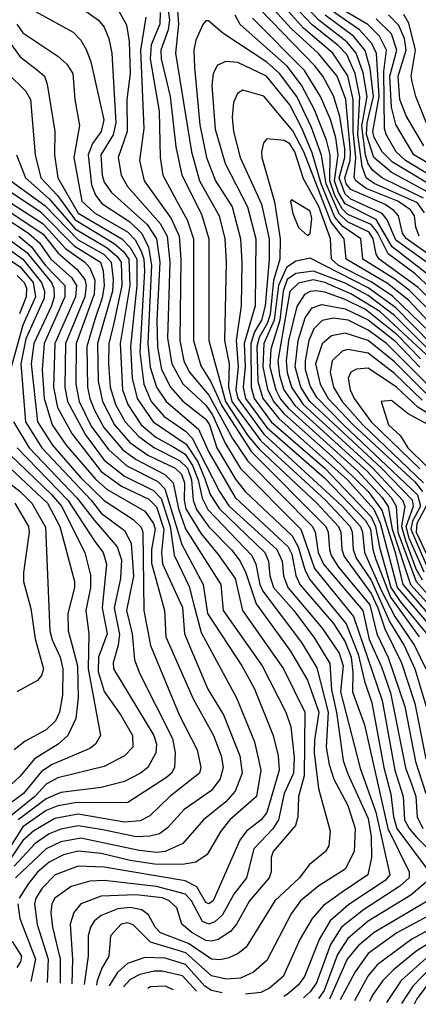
# Model space of a CAD drawing. Extents: x 501367 to 657802, y 482273 to 547541.
# Tile 365 of 656: x 613694 to 615067, y 482339 to 485730. Entities that reach past the tile are written whole.
import ezdxf

# ---------------------------------------------------------------- set-up
doc = ezdxf.new("R2010")
doc.units = 0

msp = doc.modelspace()

# ---------------------------------------------------------------- linework, layer by layer
at = {"layer": '0CON20XD'}
for points in [[(614195.4, 485835.4), (614210.4, 485729.6), (614205.3, 485695), (614180, 485625), (614181.2, 485595), (614212, 485465), (614232.1, 485292.1), (614252.7, 485195), (614319.8, 485059.8), (614345.1, 484974.9), (614345.7, 484625), (614403, 484415), (614479.2, 484299.2), (614520.1, 484250.1), (614717.2, 484065), (614792.4, 483985), (614800.6, 483965), (614804, 483905), (614811.7, 483881.7), (614905, 483754), (614928.3, 483705), (614951.7, 483631.7), (615009.4, 483515), (615055.4, 483375.4), (615093.2, 483185)], [(613835, 485821.5), (613965, 485728.8), (613985, 485703.8), (614000.4, 485665), (614011.6, 485615), (614024.7, 485375), (614016.4, 485333.6), (613973.8, 485265), (613977.5, 485195), (613985, 485170.6), (614010.5, 485135), (614132.7, 485025), (614164.7, 484975), (614176.2, 484895), (614166.8, 484695), (614168.3, 484601.7), (614182.2, 484525), (614213.8, 484465), (614256.1, 484416.1), (614335, 484354.6), (614347.4, 484335), (614373.6, 484255), (614437.3, 484147.3), (614470.7, 484105), (614632.6, 483952.6), (614653, 483915), (614676.3, 483836.3), (614692.9, 483802.9), (614819.3, 483649.3), (614860.5, 483545), (614882.1, 483452.1), (614907.4, 483377.4), (614948.2, 483155), (614973, 483063), (614981.5, 482985), (614993.8, 482945), (615105.2, 482795)], [(614232.8, 485825), (614241.2, 485715), (614230.4, 485615), (614285.6, 485275), (614313.5, 485175), (614381, 485055), (614400.3, 484975), (614405.1, 484895), (614399.2, 484625), (614415.1, 484545.1), (614413.5, 484465), (614425.1, 484415), (614525, 484280.2), (614747.2, 484075), (614832.1, 483985), (614839.6, 483965), (614842.5, 483905), (614853.1, 483875), (614905, 483800.2), (614969.7, 483655), (615018.2, 483575), (615055.8, 483495), (615094.5, 483364.5)], [(615069.9, 484985), (615058.3, 485015), (615054.3, 485055), (615040.4, 485075), (614997.3, 485105), (614888.1, 485148.1), (614851.5, 485175), (614846.8, 485186.8), (614851.9, 485255), (614842.7, 485345), (614842.7, 485455), (614825, 485536.5), (614772.9, 485615), (614671.2, 485701.2), (614578.2, 485805)], [(614029.3, 485769.3), (614062.1, 485712.1), (614071.3, 485655), (614074.4, 485545), (614063.3, 485455), (614063.7, 485345), (614033.4, 485255), (614043.8, 485195), (614065.5, 485155.5), (614178.2, 485028.2), (614202.2, 484985), (614210.6, 484895), (614203.3, 484633.3), (614217.9, 484545), (614255.9, 484475.9), (614335, 484401.9), (614358.6, 484368.6), (614402, 484272), (614454.9, 484184.9), (614662.3, 483975), (614710.2, 483840.2), (614843.5, 483675), (614942.4, 483385), (614987, 483145), (615015.5, 483055), (615020.1, 482975), (615035.4, 482945), (615061.1, 482915), (615193.5, 482785)], [(615095, 484894.6), (614990.3, 484970.3), (614960.6, 485040.6), (614942.6, 485062.6), (614835, 485111.5), (614815, 485129.4), (614794.9, 485185), (614814.7, 485255), (614814.5, 485285), (614797.1, 485397.1), (614775, 485468), (614737.8, 485535), (614710.5, 485570.5), (614522.8, 485765)], [(615108.3, 484918.3), (615025, 484976.4), (615012.6, 484995), (614999.2, 485055), (614983.4, 485073.4), (614953.2, 485093.2), (614835.1, 485145), (614819, 485165), (614814.4, 485185.6), (614832.6, 485245), (614834.2, 485275), (614817.1, 485455), (614787.5, 485535), (614723.6, 485613.6), (614629.3, 485699.3), (614545, 485791.1)], [(615085.5, 485115.5), (614944.4, 485184.4), (614910.3, 485210.3), (614895, 485233.6), (614885.4, 485265), (614873.3, 485363.3), (614890.7, 485465), (614877.2, 485547.2), (614853, 485615), (614822.7, 485652.7), (614725, 485728.2), (614672.1, 485785)], [(615142.9, 485172.9), (615023, 485245), (614990.9, 485275), (614956.1, 485335), (614950.6, 485355), (614948.5, 485551.5), (614957.3, 485625), (614933.3, 485673.3), (614893.1, 485713.1), (614805, 485764.9)], [(613747.9, 485757.9), (613877.5, 485687.5), (613905, 485659.6), (613924.5, 485624.5), (613938.4, 485585), (613983.4, 485385), (613975.1, 485345), (613945, 485303.3), (613929.7, 485265), (613940.9, 485160.9), (613955.1, 485125.1), (613976.6, 485096.6), (614073.3, 485033.3), (614114.2, 484994.2), (614137.1, 484947.1), (614148.4, 484885), (614135.1, 484614.9), (614143.7, 484533.7), (614164.9, 484464.9), (614198.3, 484415), (614309.5, 484319.5), (614345, 484240.2), (614436.6, 484085), (614618.9, 483915), (614631.2, 483888.8), (614645.8, 483815.9), (614658.6, 483785), (614775, 483650.5), (614815, 483587.3), (614835.8, 483535), (614841.9, 483481.9), (614840.4, 483415), (614882.1, 483302.1), (614961.8, 482945), (615035.5, 482795), (615035.5, 482775), (615004.1, 482745.9), (614878.1, 482665), (614803.1, 482605), (614764.5, 482545.5), (614716.7, 482413.3), (614695, 482382.6), (614671.5, 482362)], [(614128.9, 485738.9), (614109.8, 485625), (614121.7, 485355), (614107.1, 485245), (614123, 485175), (614215.6, 485045.6), (614243.7, 484985), (614248.7, 484905), (614245.8, 484625), (614259.6, 484555), (614277.7, 484517.7), (614345, 484437.3), (614427.1, 484287.1), (614479.7, 484209.7), (614703, 483985), (614712.4, 483965), (614722.5, 483895), (614740.5, 483855), (614876, 483695), (614898.2, 483595), (614940.9, 483500.9), (614971.5, 483411.5), (615023.5, 483153.5), (615044.6, 483094.6), (615059, 483055), (615063.1, 482985), (615083.5, 482945)], [(614177.3, 485755), (614176.4, 485715), (614146.7, 485643.3), (614142.9, 485595), (614174.6, 485415), (614177.7, 485255), (614187.2, 485195), (614235.8, 485105), (614271.1, 485041.1), (614292.6, 484975), (614293.1, 484625), (614317.7, 484537.7), (614352.3, 484482.3), (614389.8, 484399.8), (614492.1, 484242.1), (614749.1, 483985), (614757.3, 483965), (614760.9, 483905), (614767.6, 483885), (614792.1, 483845), (614900.8, 483715), (614924.9, 483615), (614963.8, 483533.8), (615020.6, 483365), (615057.6, 483175), (615093.7, 483065)], [(615175, 484701.5), (615067.4, 484807.4), (614932.4, 484905), (614922.7, 484922.7), (614911.8, 484975), (614897.7, 484997.7), (614823.7, 485033.7), (614795, 485061.5), (614749.8, 485165), (614733.3, 485263.3), (614699, 485359), (614648.7, 485465), (614589, 485545), (614545, 485584.2), (614393.3, 485683.3), (614344.2, 485725.8), (614335, 485726), (614325, 485712.9), (614300.2, 485659.8), (614293.7, 485625), (614295.7, 485565), (614315, 485367.5), (614337.5, 485255), (614369, 485175), (614425.9, 485085), (614454.8, 484975.2), (614459.7, 484895), (614456.7, 484745), (614440.2, 484625), (614446.4, 484535), (614439.1, 484455), (614445, 484425), (614535, 484302.8), (614805.2, 484055.2), (614868.1, 483985), (614875.6, 483965), (614881.4, 483895), (614939.5, 483765), (614986.2, 483675), (615053.8, 483575), (615093.8, 483495)], [(615112.5, 484802.5), (615056, 484855), (614963.1, 484923.1), (614926.6, 484996.6), (614905.1, 485025.1), (614825, 485058.9), (614805, 485078.8), (614779.5, 485125), (614762.5, 485175), (614763.1, 485265), (614750.8, 485315), (614709.9, 485419.9), (614665.3, 485505), (614615, 485569.5), (614453.3, 485713.3), (614436.8, 485745)], [(615105, 484848.7), (614977.5, 484947.5), (614922.3, 485042.3), (614815, 485096.3), (614792.3, 485135), (614778.2, 485175), (614791.4, 485265), (614782.6, 485322.6), (614765, 485385.8), (614730.3, 485465), (614675.1, 485555.1), (614496.4, 485735)], [(615088.6, 485065), (615065, 485099), (614915.4, 485165.4), (614887.2, 485185), (614874, 485224), (614858.5, 485335), (614866.1, 485463.9), (614850.1, 485545), (614820.5, 485610.5), (614791.1, 485641.1), (614701.8, 485711.8), (614657.7, 485757.7)], [(615097.4, 485137.4), (614973.3, 485205), (614913.7, 485255), (614889.1, 485335), (614890.7, 485375), (614912.5, 485465), (614901.4, 485561.4), (614883.9, 485623.9), (614843.5, 485673.5), (614745.9, 485745.9)], [(615110.5, 485160.5), (614978.9, 485238.9), (614943.1, 485275), (614915, 485324.8), (614910.3, 485345), (614932.4, 485465), (614923.4, 485613.4), (614907.4, 485647.4), (614865.1, 485695.1), (614775.7, 485755.7)], [(615170.4, 485195), (615052.3, 485265), (614989.5, 485369.5), (614975, 485428.9), (614969.3, 485535), (614992.9, 485625), (614975, 485681), (614922.4, 485732.4)], [(615086.6, 485295), (615025, 485398.4), (615003.7, 485455), (614997.5, 485535), (615026, 485625), (615019.2, 485665), (614999.7, 485709.7), (614965, 485746.6)], [(615107.5, 485345), (615058.8, 485465), (615046.2, 485516.2), (615043.3, 485535), (615058, 485625), (615035, 485717.4), (615017.9, 485747.9)], [(613684.2, 485714.2), (613705, 485684.8), (613824.8, 485604.8), (613856.3, 485576.3), (613876.9, 485545), (613883.5, 485455), (613899.8, 485365), (613879.8, 485255), (613907.9, 485105), (613951.8, 485065), (614065, 484999.4), (614091.7, 484971.7), (614112.8, 484932.8), (614121.7, 484905), (614123.4, 484865), (614107.2, 484585), (614121.2, 484475), (614146.5, 484415), (614190.5, 484365), (614265, 484312.9), (614288.3, 484288.3), (614381.9, 484105), (614415, 484055.6), (614579.4, 483905), (614598.7, 483865), (614603.2, 483815), (614617.8, 483775), (614736.2, 483635), (614795, 483548.5), (614808, 483505), (614799.7, 483415), (614867.4, 483152.6), (614920.9, 483000.9), (614968.8, 482785), (614952.9, 482765), (614827.4, 482682.6), (614763.1, 482626.9), (614727.2, 482565), (614675.5, 482435), (614653.8, 482405), (614615, 482372.4), (614604.3, 482366)], [(613655.8, 485655.8), (613695, 485601.7), (613755, 485555.8), (613779.1, 485535), (613787.9, 485507.9), (613814.8, 485345), (613813.8, 485265), (613825.5, 485185), (613895, 485064), (614045.3, 484975.3), (614075, 484945), (614096.9, 484905), (614097.9, 484815), (614075.7, 484605), (614080.8, 484495), (614098.6, 484425), (614153.2, 484345), (614267.9, 484267.9), (614307.2, 484207.2), (614331.4, 484148.6), (614350.4, 484095), (614382.2, 484045), (614538.3, 483895), (614551.4, 483865), (614555.8, 483815), (614568.2, 483775), (614638.4, 483695), (614709.7, 483599.7), (614762.5, 483512.5), (614767.9, 483422.1), (614785.7, 483344.3), (614808.4, 483178.4), (614822.8, 483135), (614895, 482979.1), (614904.4, 482915.6), (614906, 482845), (614893.8, 482785), (614804.5, 482725.5), (614740.1, 482679.9), (614701.7, 482635), (614660.7, 482565), (614602.1, 482435), (614555, 482395.2), (614525, 482380), (614472, 482374)], [(615150.3, 484685), (615037.1, 484797.1), (614986.3, 484836.3), (614875.8, 484905), (614869.2, 484975), (614807.5, 485017.5), (614780.2, 485050.2), (614732.5, 485165), (614701.8, 485271.8), (614666.4, 485356.4), (614625, 485436.6), (614544.4, 485535), (614445, 485582.2), (614404.3, 485585.7), (614375, 485572.9), (614360, 485545), (614356.4, 485503.6), (614367.6, 485352.4), (614401.5, 485235), (614479, 485085), (614507.4, 484975), (614505.1, 484745), (614467.8, 484615), (614470.2, 484535), (614464.4, 484464.4), (614472.2, 484425), (614545, 484325.2), (614745, 484150.7), (614885.9, 484005), (614903, 483975), (614910.5, 483905), (614921, 483871), (614971, 483741), (615070.8, 483605)], [(613652.6, 485545), (613713.6, 485485), (613730.5, 485455), (613747.4, 485265), (613766.2, 485185), (613824, 485124), (613885, 485040.2), (614019.1, 484959.1), (614051.1, 484931.1), (614070.2, 484905), (614073, 484815), (614040.5, 484615), (614047.8, 484455), (614066, 484405), (614112.5, 484335), (614162.8, 484292.8), (614225, 484258.1), (614263.5, 484233.5), (614289.8, 484195), (614308.7, 484145), (614322.4, 484082.4), (614342.6, 484042.6), (614493.3, 483885), (614507.6, 483855), (614521.2, 483785), (614531.4, 483761.4), (614665, 483585.2), (614717.9, 483497.9), (614756.5, 483345), (614749.3, 483225), (614759.6, 483165), (614776.1, 483115), (614825, 483023.3), (614849.4, 482945), (614846.8, 482865), (614815.3, 482805), (614725, 482747.4), (614661.6, 482695), (614628.7, 482651.3), (614545, 482490.3), (614499.9, 482450.1), (614455, 482428.8), (614404.8, 482425.2), (614355, 482437.3), (614266.3, 482516.3), (614145, 482553.6), (614085, 482612.5), (614065, 482620.3), (614043.6, 482615), (614006.7, 482575), (614001.3, 482505), (613976.7, 482463.3), (613960.4, 482419.6), (613958, 482404.7)], [(615174, 484615), (615033.8, 484763.8), (614961.4, 484821.4), (614818.4, 484905), (614812.4, 484975), (614765.5, 485035.5), (614672.5, 485275), (614635, 485347.1), (614535, 485466.5), (614462.9, 485487.1), (614444.4, 485475.6), (614430.8, 485445), (614425.7, 485394.3), (614430.9, 485345), (614453.9, 485255), (614526.6, 485095), (614553.1, 484975), (614553.1, 484905), (614539.5, 484745), (614527.2, 484695), (614503, 484655), (614489.9, 484615), (614490.9, 484465), (614502.1, 484425), (614560.5, 484345), (614745.1, 484185), (614905, 484017.9), (614920, 483985), (614933.9, 483913.9), (614973.1, 483775), (615005, 483725.9), (615105.1, 483605)], [(615202, 484562), (614978.3, 484778.3), (614905, 484827.6), (614791.4, 484885), (614768.5, 484905), (614764.4, 484975), (614725, 485087.1), (614672.3, 485182.3), (614641.7, 485275), (614625, 485302.2), (614605, 485313.5), (614545, 485319.5), (614533.8, 485306.2), (614527.4, 485275), (614528.4, 485255), (614572.2, 485102.2), (614591.2, 484975), (614590.6, 484905), (614568.1, 484831.9), (614556.6, 484715), (614546.7, 484683.3), (614518.7, 484635), (614511.2, 484605), (614514.2, 484484.2), (614532.1, 484425), (614586.3, 484356.3), (614822.8, 484145), (614914.1, 484044.1), (614935.5, 483995.6), (614995, 483775), (615131.2, 483615)], [(613683.2, 485265), (613713.5, 485185), (613795, 485113.4), (613885, 485010.2), (613995, 484944.5), (614029.9, 484915), (614043.4, 484895), (614045.7, 484814.3), (614018, 484685), (614000.6, 484615), (614000.1, 484545), (614005.7, 484465), (614023.9, 484405), (614057.6, 484345), (614104.3, 484294.3), (614158.1, 484255), (614245, 484212.3), (614271.7, 484185), (614285.5, 484145), (614292.1, 484075), (614303.6, 484043.6), (614345, 483983.7), (614424, 483904), (614453.8, 483865), (614473.4, 483825), (614508.1, 483718.1), (614627.5, 483555), (614685, 483455.9), (614724.3, 483345), (614709.2, 483249.2), (614708, 483205), (614722.9, 483082.9), (614763.8, 482935), (614758.5, 482885), (614747.9, 482865), (614691, 482819), (614657.8, 482775), (614573, 482695), (614473.7, 482536.3), (614446.4, 482513.6), (614415, 482499), (614385, 482492.3), (614355, 482495.1), (614275, 482548.8), (614178.9, 482585), (614160.3, 482605), (614137.5, 482647.5), (614115, 482664.8), (614075, 482672.9), (614032, 482668), (613974.1, 482645), (613950.2, 482625), (613938.3, 482605), (613930, 482575), (613929.7, 482505), (613915.8, 482407.2)], [(613557.5, 485167.5), (613775, 485026.4), (613852, 484942), (613917.8, 484895), (613935, 484875.2), (613952.4, 484832.4), (613950.6, 484785), (613888, 484615), (613887.6, 484475), (613899.1, 484415), (613940.4, 484330.4), (613999.5, 484249.5), (614063.3, 484193.3), (614169.4, 484139.4), (614194.4, 484114.4), (614253, 483923), (614326.5, 483785), (614341.5, 483685), (614459.6, 483505), (614501.8, 483428.2), (614567.3, 483265), (614584.8, 483195), (614588.3, 483145), (614545, 483000), (614525.7, 482975), (614475.1, 482934.9), (614452.2, 482905), (614360.2, 482695), (614345, 482684.8), (614335, 482690.2), (614304.3, 482744.3), (614264.2, 482764.2), (613985, 482811.8), (613895, 482815.4), (613816.3, 482785), (613770.9, 482739.1), (613749.5, 482705), (613744.3, 482685), (613753.8, 482613.8), (613791.9, 482495), (613788.9, 482414.8)], [(613604.3, 485175), (613765, 485067.7), (613881.3, 484951.3), (613972.3, 484895), (613981.6, 484865), (613985.1, 484815), (613977.7, 484772.3), (613952.2, 484697.8), (613924.9, 484605), (613927.8, 484465), (613935.5, 484425), (613951.9, 484385), (613983.2, 484325), (614048.7, 484248.7), (614095.1, 484215.1), (614194.2, 484164.2), (614222.9, 484135), (614241.1, 484045), (614265, 483977), (614386.5, 483785), (614395.2, 483695), (614529.1, 483505), (614610.5, 483345), (614627.7, 483295), (614639.2, 483189.2), (614636.7, 483135), (614605.1, 483064.9), (614585.4, 482975), (614566.1, 482943.9), (614500.5, 482875), (614475.5, 482775), (614431.9, 482718.1), (614392.9, 482647.1), (614366.6, 482623.4), (614345, 482615.5), (614324.2, 482624.2), (614285.5, 482695.5), (614265, 482718.7), (614165.4, 482745.4), (613985, 482765.6), (613935, 482763.6), (613871.5, 482745), (613815, 482705.2), (613804.8, 482685), (613801, 482655), (613806.6, 482605), (613833.7, 482495), (613833, 482412.2)], [(613663.6, 485175), (613780.2, 485090.2), (613895, 484971.5), (613985, 484921.5), (614009.3, 484895), (614016.3, 484835), (614013.1, 484795), (613962.4, 484615), (613964.3, 484485), (613978.7, 484415), (614020, 484335), (614073.5, 484273.5), (614135, 484230.8), (614229.2, 484185), (614251.9, 484165), (614262.2, 484135), (614260.4, 484075), (614266.7, 484045), (614318.8, 483958.8), (614378.1, 483888.1), (614435.9, 483805.9), (614461.1, 483695), (614602.8, 483495), (614676.5, 483345), (614674.4, 483125.6), (614654.8, 483055), (614652, 482985), (614644.2, 482955), (614567.6, 482865), (614560.3, 482845), (614560.3, 482795), (614553.8, 482775), (614485.6, 482695), (614440.4, 482615), (614420, 482590), (614377.9, 482562.1), (614355, 482556.4), (614335, 482559.2), (614286.6, 482586.6), (614252.4, 482615), (614235, 482671.1), (614209.4, 482695), (614185.7, 482705.7), (614093.5, 482716.5), (613975, 482711.8), (613904.6, 482685.4), (613880.4, 482655), (613867.6, 482615), (613875.3, 482495), (613873.8, 482409.7)], [(613628.6, 485088.6), (613775, 484991.8), (613825.8, 484925.7), (613891.1, 484871.1), (613917.8, 484835), (613923.4, 484815), (613918.1, 484775), (613851.6, 484615), (613848.9, 484465), (613858.4, 484415), (613920.1, 484300.1), (613985, 484213.4), (614055, 484157.5), (614155, 484108.5), (614181.5, 484081.5), (614212.8, 483985), (614226.3, 483886.3), (614277.9, 483777.9), (614293.9, 483715), (614319.1, 483619.1), (614440.8, 483395), (614502.8, 483242.8), (614525.2, 483145), (614509.8, 483055), (614418.4, 482975), (614387, 482935), (614339.7, 482855), (614300.8, 482829.2), (614255, 482820.1), (614158.2, 482821.8), (614075, 482834.1), (613975, 482858.2), (613895, 482867), (613845, 482853.8), (613795, 482828.9), (613755, 482794.8), (613724, 482755), (613692.4, 482705)], [(614685, 484986.2), (614695, 484993.8), (614700.7, 485045), (614695, 485070), (614630, 485110), (614626.4, 485103.6), (614635, 485062.5), (614655, 485013.8), (614685, 484986.2)], [(613639.9, 485049.9), (613724.2, 484995), (613761.8, 484961.8), (613801, 484905), (613872.3, 484842.3), (613890, 484815), (613885.6, 484775), (613815.1, 484615), (613810.7, 484465), (613823.6, 484395), (613873.3, 484305), (613975, 484174.2), (614045, 484123.1), (614138.9, 484078.9), (614165, 484052.1), (614191, 483975), (614181.9, 483895), (614186.1, 483856.1), (614255, 483705.4), (614261.7, 483615), (614288.2, 483551.8), (614342.6, 483425), (614395.6, 483335.6), (614451.8, 483195), (614460.6, 483135), (614436.7, 483073.3), (614403.7, 483036.3), (614326.7, 482975), (614256.5, 482893.5), (614195, 482865.5), (614165, 482862.3), (614105, 482868.4), (613905, 482911.3), (613835, 482899), (613785, 482874.6), (613679.4, 482775)], [(613643.8, 484983.8), (613717.9, 484927.9), (613802.9, 484825), (613811.7, 484805), (613812.7, 484775), (613803.4, 484745), (613742.5, 484615), (613733.6, 484545), (613755.3, 484345), (613806.5, 484265), (613905, 484152), (613985, 484074.4), (614085, 484008.2), (614112.4, 483982.4), (614117.6, 483965), (614121.9, 483695), (614144.4, 483574.4), (614245, 483333.2), (614305.2, 483215.2), (614318.3, 483155), (614312.8, 483135), (614211.1, 483055), (614141.7, 482988.3), (614108.5, 482971.5), (614055, 482966.9), (613895, 482994.1), (613815, 482979.2), (613742.9, 482937.1), (613705, 482903.1), (613660.9, 482839.1)], [(613690.6, 484985), (613735, 484947.8), (613781.9, 484885), (613849.6, 484815), (613849.2, 484775), (613778.5, 484615), (613770.8, 484525), (613778, 484425), (613805.4, 484335), (613854.2, 484265), (613956.4, 484146.4), (613995, 484112.6), (614125, 484037.1), (614155.3, 483995), (614160.8, 483975), (614148.3, 483905), (614148.3, 483858.3), (614192.8, 483695), (614197.9, 483605), (614291, 483391), (614361.2, 483265), (614387.7, 483195), (614395.2, 483155), (614385, 483116.1), (614354.9, 483075.1), (614260.3, 483009.7), (614202.7, 482947.3), (614175, 482926.7), (614142.2, 482917.8), (614095, 482915.6), (613979.9, 482939.9), (613895, 482953.4), (613835, 482941.9), (613795, 482926.8), (613746.8, 482893.2), (613674.7, 482815.3)], [(613616.8, 484966.8), (613705, 484905.6), (613769.5, 484825), (613779.3, 484795), (613778.5, 484771.5), (613715, 484631.2), (613697.6, 484545), (613713.3, 484345), (613769.8, 484255), (613940.5, 484075), (613975, 484031), (614055, 483971), (614077.8, 483927.7), (614086.1, 483813.9), (614061.6, 483695), (614081.7, 483615), (614089.8, 483525), (614107.5, 483477.5), (614220.9, 483255), (614230, 483205), (614227.3, 483155), (614217, 483135), (614199.7, 483120.3), (614066, 483034), (613885, 483032.5), (613825, 483022.7), (613785, 483006.2), (613705, 482950.9), (613663.8, 482885)], [(613605, 484937.3), (613695, 484878.8), (613740.4, 484825), (613747.9, 484775), (613705, 484678.5), (613662.2, 484525)], [(615112.7, 484612.7), (614988.6, 484738.6), (614895, 484806.6), (614695, 484908.9), (614645, 484898), (614612.9, 484877.1), (614585.6, 484815), (614570.7, 484695), (614535.1, 484615), (614531.1, 484535), (614547.2, 484457.2), (614568.1, 484415), (614604.1, 484374.1), (614771.2, 484225), (614895, 484104.9), (614941.4, 484041.4), (614987.7, 483895), (615014.5, 483784.5), (615175, 483597.6)], [(613685, 484848.9), (613709.7, 484825), (613716.8, 484805), (613716, 484775), (613693.1, 484716.9)], [(615101, 484595), (614985, 484711.6), (614895, 484779.8), (614815, 484822.5), (614705.7, 484864.3), (614645, 484855.5), (614615, 484835), (614601.5, 484795), (614589.7, 484695), (614558.8, 484595), (614555.2, 484535), (614575.9, 484455), (614592.8, 484422.8), (614620.6, 484390.6), (614858.4, 484175), (614943, 484085), (614963.4, 484053.4), (614976.9, 483975), (615039.9, 483785), (615185.1, 483625)], [(615175, 484502.3), (614934.7, 484725), (614834.3, 484785.7), (614745, 484825.2), (614705, 484833.6), (614655, 484822.9), (614625, 484793.9), (614583.2, 484555), (614588.8, 484505), (614604.5, 484455), (614641.6, 484401.6), (614890.6, 484175), (614973.4, 484085), (614991.5, 484055), (614996.8, 483965), (615059.6, 483795), (615204.9, 483635)], [(615075, 484562), (614995, 484645.2), (614885, 484731.4), (614815, 484766.1), (614745, 484791.6), (614715, 484796.3), (614695, 484794.4), (614675, 484783.5), (614648.3, 484741.7), (614620.4, 484625), (614611.8, 484555), (614615, 484514.6), (614629.9, 484465), (614670.2, 484405), (614910.7, 484185), (615013.4, 484075), (615021.3, 484055), (615009.2, 483985), (615023.6, 483936.4), (615059.3, 483839.3), (615080.9, 483800.9)], [(615087.3, 483827.3), (615035.9, 483945), (615025.8, 483985), (615051.1, 484055), (615047.6, 484075), (614940.4, 484185), (614693.1, 484415), (614662.1, 484465), (614643.1, 484535), (614653.2, 484625), (614677.3, 484702.7), (614702.1, 484737.9), (614735, 484749.6), (614815, 484734.7), (614895, 484695.9), (614985.2, 484625.2), (615073.1, 484533.1)], [(615101.2, 484471.2), (614958, 484615), (614895, 484660.8), (614825.2, 484695), (614775, 484702.3), (614735.6, 484694.4), (614707.9, 484665), (614689.6, 484625), (614677.3, 484555), (614677.8, 484525), (614695, 484467), (614715, 484431.5), (614809, 484335), (615065, 484093.8), (615074.7, 484055), (615047.3, 484002.7), (615042, 483975), (615095, 483850.4)], [(615093.6, 484443.6), (614985, 484551.4), (614895, 484625.1), (614815, 484650.8), (614768.3, 484641.7), (614736, 484614), (614713.4, 484545), (614729.3, 484475), (614757.1, 484425), (614842.7, 484335), (615055, 484138.9), (615081.9, 484105)], [(615080.1, 484420.1), (614985, 484511.2), (614895, 484581.2), (614825, 484593.9), (614805, 484588.5), (614770.5, 484555), (614763.9, 484516.1), (614775.6, 484465), (614805.3, 484415), (614876.6, 484335), (615085, 484134.9)], [(615219.3, 484299.3), (615065.3, 484395.3), (614991.9, 484465), (614895, 484530.3), (614854, 484526), (614834.3, 484515.7), (614825.8, 484495), (614832.7, 484455), (614846.5, 484425), (614904.7, 484345), (615072.7, 484182.7)], [(615142.9, 484312.9), (615032.5, 484372.5), (614975, 484418.1), (614938.8, 484415), (614965.1, 484335), (615006.5, 484296.5), (615030.7, 484255), (615094.1, 484194.1)], [(613672.7, 484345), (613726.4, 484255), (613892.3, 484082.3), (613951.1, 484005), (614030.2, 483915), (614045, 483870), (614041.5, 483805), (614019.8, 483705), (614037.2, 483612.8), (614033.6, 483576.4), (614015.6, 483515), (614016.9, 483495), (614156.2, 483265), (614164.8, 483235), (614163.1, 483205), (614135, 483154.7), (614110, 483135), (614055, 483106.7), (613975, 483085.8), (613835, 483068.5), (613785, 483046.8), (613688.1, 482975)], [(613684.7, 484255), (613860.2, 484075), (613953, 483933), (613981.2, 483895), (613992.4, 483855), (613977.5, 483705), (613994.7, 483615), (613965.3, 483535), (613963.8, 483485), (613985, 483416.5), (614042.3, 483335), (614082.2, 483265), (614083.8, 483225), (614055, 483195.2), (613985, 483158.1), (613825, 483118.9), (613785, 483096.8), (613745.5, 483054.5), (613662.4, 482987.6)], [(613621.4, 484221.4), (613789.4, 484065), (613832.2, 483985), (613883, 483795), (613883, 483775), (613860.2, 483685), (613860.8, 483625), (613875.1, 483575.1), (613893.3, 483505), (613895.4, 483395), (613887.1, 483322.9), (613859.3, 483265), (613825.8, 483235), (613745, 483184.1), (613695, 483124.8), (613616.9, 483053.1)], [(613661.5, 484231.5), (613803.8, 484095), (613838.1, 484055), (613918.2, 483895), (613937.5, 483817.5), (613938.3, 483775), (613921.4, 483695), (613931.5, 483615), (613929.5, 483495), (613972, 483265), (613955, 483235.5), (613935, 483220), (613805.9, 483165), (613769.4, 483140.6), (613707, 483065), (613648.7, 483021.3)], [(613605.2, 484175.2), (613695, 484105.6), (613736.2, 484065), (613782.3, 483982.3), (613798.1, 483625), (613805.8, 483594.2), (613833.3, 483535), (613842.6, 483495), (613840.9, 483405), (613831.5, 483345), (613817, 483315), (613785, 483284.4), (613712.1, 483245), (613675.3, 483215)], [(613676.5, 484065), (613723.6, 483985), (613726.4, 483965), (613706.6, 483826.6), (613707.2, 483795), (613732.4, 483702.4), (613747.4, 483597.4), (613775.7, 483495), (613768.4, 483471.6), (613755.3, 483454.7), (613683.5, 483415)], [(615094.2, 484055), (615061.8, 483995), (615060.1, 483965), (615105, 483869.3)], [(615111.5, 482775), (615041.9, 482715), (614895, 482625.6), (614825, 482566.1), (614789, 482511), (614742.8, 482387.2), (614722.9, 482358.9)], [(615125, 482710.5), (614915, 482587), (614860, 482540), (614822.2, 482495), (614761.7, 482356.6)], [(613687.9, 482685), (613694.8, 482635), (613748.8, 482495), (613731.9, 482418.2)], [(615198.6, 482695), (614993.9, 482585), (614895, 482514.5), (614849.3, 482450.7), (614798.1, 482354.4)], [(615255, 482676.9), (615045, 482563.6), (614925.3, 482474.7), (614893.9, 482436.1), (614847, 482351.5)], [(615199.7, 482610.3), (615058.5, 482521.5), (614981.6, 482458.4), (614945, 482420.8), (614909.8, 482370.2), (614899, 482348.4)], [(613667.9, 482555), (613699.7, 482505), (613697, 482485), (613683.8, 482466.2)], [(614391.4, 482378.8), (614355, 482386.3), (614331.5, 482401.5), (614265, 482476.2), (614195, 482498), (614125, 482500.6), (614065, 482480), (614030.8, 482449.2), (614002.7, 482405), (614001.8, 482402.1)], [(615092.9, 482497.1), (615008.3, 482421.7), (614957.4, 482344.9)], [(614303.5, 482384), (614255, 482437.4), (614185, 482453.5), (614156.7, 482453.3), (614107.8, 482442.2), (614075, 482424.2), (614051.2, 482399.1)], [(615112.3, 482467.7), (615048.6, 482401.4), (615009.6, 482341.8)], [(615115, 482427.5), (615062.1, 482357.9), (615053, 482339.2)], [(614224.1, 482388.8), (614195, 482401.3), (614145, 482398.9), (614134.8, 482394.1)]]:
    msp.add_lwpolyline(points, dxfattribs=at)

doc.saveas('drawing.dxf')
